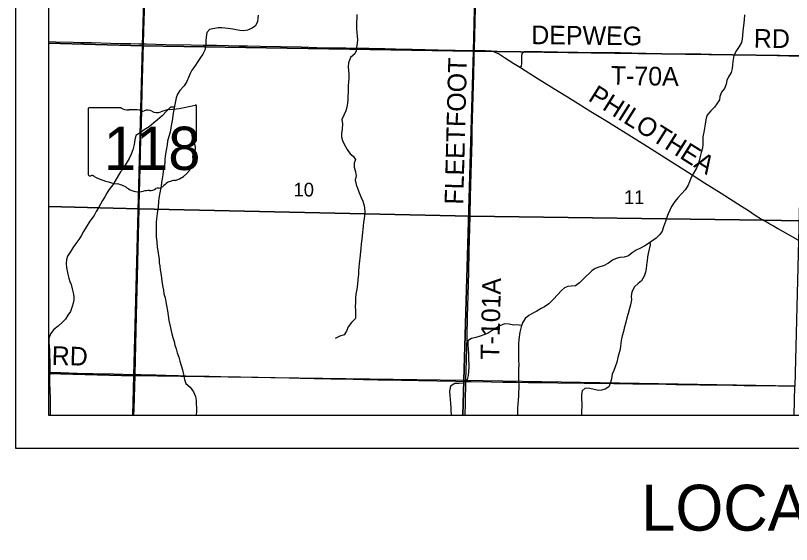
# Model space of a CAD drawing. Extents: x -38.1 to 35.9, y -2.7 to 28.5.
# Drawn here: x 18.51 to 20.873, y 12.537 to 14.149 of the extents above; entities that cross this region are included whole.
import ezdxf

# ---------------------------------------------------------------- set-up
doc = ezdxf.new("R2010")
doc.units = 0
for name, color, linetype in [('GM_X_City_Street_Text', 7, 'Continuous'), ('GM_X_County_Road_Text', 7, 'Continuous'), ('GM_X_Interchange_Ramps', 7, 'Continuous'), ('GM_X_Major_River_Text', 7, 'Continuous'), ('GM_X_Minor_Lake', 7, 'Continuous'), ('GM_X_Minor_River', 7, 'Continuous'), ('GM_X_Section', 7, 'Continuous'), ('GM_X_Section_Text', 7, 'Continuous'), ('GM_X_Township', 7, 'Continuous'), ('GM_X_US_Route', 7, 'Continuous'), ('SH_Border', 7, 'Continuous'), ('SH_Data', 7, 'Continuous')]:
    doc.layers.add(name, color=color, linetype=linetype)

msp = doc.modelspace()

# ---------------------------------------------------------------- linework, layer by layer
at = {"layer": 'GM_X_City_Street_Text'}
for points in [[(18.6101, 14.0697), (18.6328, 14.0692), (18.6856, 14.0681), (18.7092, 14.0673), (18.7416, 14.0667), (18.7993, 14.0651), (18.8291, 14.0644), (18.8602, 14.0636), (18.8857, 14.063), (18.8998, 14.0627)], [(18.8998, 14.0627), (18.9084, 14.0625), (18.9378, 14.0619), (18.9676, 14.0614), (19.0447, 14.06), (19.0826, 14.0592), (19.1223, 14.0587), (19.1571, 14.0578), (19.1907, 14.0572), (19.2174, 14.0567), (19.2559, 14.0556), (19.3168, 14.0545), (19.3801, 14.0534), (19.428, 14.0523), (19.4715, 14.0512), (19.5156, 14.0503), (19.5392, 14.0498), (19.5858, 14.0493), (19.6349, 14.0483), (19.6671, 14.0475), (19.7181, 14.0466), (19.797, 14.0449), (19.8486, 14.044), (19.9072, 14.043)], [(19.9072, 14.043), (19.9094, 14.0429), (19.9405, 14.0425), (19.9511, 14.042), (19.958, 14.0413), (19.9654, 14.0397), (19.973, 14.0367), (19.9835, 14.031), (19.9994, 14.0212), (20.0276, 14.003), (20.0376, 13.9968), (20.0477, 13.9906)], [(20.0477, 13.9906), (20.0504, 13.9891), (20.0988, 13.9588), (20.1627, 13.9191), (20.1906, 13.9017), (20.2235, 13.8815), (20.2624, 13.8571), (20.3079, 13.829), (20.4017, 13.7704), (20.4349, 13.7496), (20.4869, 13.7167), (20.5567, 13.6725), (20.6081, 13.6398), (20.6585, 13.6079), (20.7208, 13.5681), (20.7417, 13.5546), (20.7627, 13.5413), (20.7821, 13.5291), (20.7892, 13.5249)], [(20.7892, 13.5249), (20.7992, 13.519), (20.8041, 13.5162), (20.8105, 13.5125), (20.8186, 13.5079), (20.8316, 13.5005), (20.892, 13.466), (20.8958, 13.464)], [(18.6101, 13.0621), (18.6479, 13.0611), (18.6982, 13.0597), (18.746, 13.0586), (18.8088, 13.057), (18.8367, 13.0562), (18.8659, 13.0555), (18.8744, 13.0554)], [(18.8744, 13.0554), (18.892, 13.055), (18.9374, 13.0539), (18.9672, 13.0532), (19.0063, 13.0522), (19.0287, 13.0515), (19.0678, 13.0506), (19.0995, 13.05), (19.1349, 13.0493), (19.1952, 13.0479), (19.2492, 13.0467), (19.2877, 13.0457), (19.343, 13.0446), (19.3766, 13.0438), (19.4194, 13.043), (19.4704, 13.042), (19.5381, 13.0406), (19.5698, 13.0402), (19.6133, 13.0394), (19.6854, 13.038), (19.7369, 13.0368), (19.8506, 13.0345), (19.8814, 13.0339)], [(19.8814, 13.0339), (19.8972, 13.0337), (19.9594, 13.0327), (19.9936, 13.0323), (20.0346, 13.0318), (20.0718, 13.0311), (20.1185, 13.0304), (20.1613, 13.0299), (20.2421, 13.0289), (20.2744, 13.0285), (20.3322, 13.0277), (20.3894, 13.0267), (20.4366, 13.0263), (20.4913, 13.0255), (20.5205, 13.0251), (20.5938, 13.024), (20.6255, 13.0234), (20.6939, 13.0224), (20.7293, 13.0219), (20.7777, 13.0212), (20.8337, 13.0203), (20.8845, 13.0198)]]:
    msp.add_lwpolyline(points, dxfattribs=at)
at = {"layer": 'GM_X_Interchange_Ramps'}
for points in [[(18.8865, 13.5596), (18.8868, 13.5693), (18.8897, 13.6848), (18.8909, 13.7314), (18.8919, 13.7712), (18.8932, 13.8153), (18.8959, 13.919), (18.8998, 14.0627), (18.9008, 14.1023), (18.9025, 14.1638), (18.9036, 14.2204), (18.9051, 14.2688), (18.9073, 14.3657), (18.9082, 14.398), (18.9101, 14.4632), (18.9108, 14.4955), (18.9135, 14.5943), (18.9146, 14.6347), (18.9161, 14.6937), (18.9193, 14.8173), (18.9231, 14.9639), (18.9261, 15.0698)], [(18.8708, 12.9308), (18.8714, 12.9508), (18.8743, 13.0518), (18.8744, 13.0554), (18.8774, 13.1903), (18.8793, 13.2755), (18.8814, 13.3506), (18.8835, 13.4401), (18.8865, 13.5596)]]:
    msp.add_lwpolyline(points, dxfattribs=at)
at = {"layer": 'GM_X_Major_River_Text'}
for points in [[(19.9072, 14.043), (19.9073, 14.0474), (19.9096, 14.1294), (19.9119, 14.2213), (19.9126, 14.2499), (19.9138, 14.2915), (19.9149, 14.3387), (19.9151, 14.3574), (19.9165, 14.3996), (19.9181, 14.4735), (19.9191, 14.5201), (19.9205, 14.5717), (19.9232, 14.6748), (19.9238, 14.6978), (19.9249, 14.7375), (19.9258, 14.7648), (19.9267, 14.8034), (19.9272, 14.8301), (19.9292, 14.9096), (19.9316, 15.022), (19.9323, 15.0514)], [(19.8944, 13.5377), (19.8945, 13.543), (19.8958, 13.5952), (19.8976, 13.6691), (19.9002, 13.766), (19.9011, 13.802), (19.9054, 13.9698), (19.9066, 14.0182), (19.9072, 14.043)], [(20.0477, 13.9906), (20.05, 13.9939), (20.0507, 13.9952), (20.0512, 13.9969), (20.0516, 14.0005), (20.0518, 14.0097), (20.0515, 14.0234), (20.0517, 14.0285), (20.0524, 14.0318), (20.0531, 14.0336), (20.0546, 14.0358), (20.0566, 14.0376), (20.0596, 14.0391), (20.0634, 14.0398), (20.0698, 14.0399), (20.1133, 14.0392), (20.1606, 14.0383), (20.2221, 14.0376), (20.2768, 14.037), (20.3321, 14.0363), (20.3514, 14.0361), (20.3868, 14.0356), (20.4738, 14.034), (20.5193, 14.0328), (20.5968, 14.0321), (20.662, 14.0309), (20.6912, 14.0306), (20.7322, 14.0292), (20.7943, 14.0281), (20.8291, 14.0277), (20.8652, 14.0269), (20.9012, 14.0265)], [(19.8814, 13.0339), (19.8815, 13.0411), (19.8823, 13.066), (19.8842, 13.1343), (19.8852, 13.1703), (19.8867, 13.2318), (19.8882, 13.2958), (19.89, 13.3666), (19.8917, 13.4312), (19.8944, 13.5377)], [(19.8793, 12.9308), (19.8803, 12.9683), (19.8814, 13.0339)]]:
    msp.add_lwpolyline(points, dxfattribs=at)
at = {"layer": 'GM_X_Section'}
for points in [[(19.2489, 14.1508), (19.2483, 14.141), (19.2474, 14.1311), (19.241, 14.1183), (19.2302, 14.1106), (19.2168, 14.1045), (19.2046, 14.1028), (19.1932, 14.1039), (19.1818, 14.1056), (19.1716, 14.1074), (19.158, 14.1096), (19.1474, 14.111), (19.1379, 14.112), (19.1269, 14.1118), (19.101, 14.1067)], [(19.5495, 14.1523), (19.5492, 14.1401), (19.5486, 14.1306), (19.5482, 14.1101), (19.5494, 14.096), (19.5507, 14.0861), (19.5512, 14.0755), (19.5502, 14.0645), (19.5484, 14.052), (19.5478, 14.0421), (19.5434, 14.0323), (19.5306, 14.0212), (19.5242, 14.0047), (19.5232, 13.9933), (19.5245, 13.9822), (19.5253, 13.9704), (19.5251, 13.9575), (19.524, 13.9457), (19.5235, 13.9362), (19.523, 13.9134), (19.5224, 13.904), (19.5218, 13.8937), (19.5208, 13.8819), (19.5194, 13.8698), (19.5164, 13.8585), (19.5101, 13.8457), (19.5033, 13.8322), (19.5057, 13.8192), (19.5046, 13.8032), (19.5024, 13.7892), (19.503, 13.7793), (19.5058, 13.7682), (19.5115, 13.7551), (19.5203, 13.7405), (19.5288, 13.7281), (19.5385, 13.7207), (19.5451, 13.7103), (19.5415, 13.6993), (19.5412, 13.6868), (19.5455, 13.6726), (19.5471, 13.6611), (19.5446, 13.6475), (19.5469, 13.6341), (19.5527, 13.6203), (19.5574, 13.6073), (19.5628, 13.5942), (19.5675, 13.5838), (19.5703, 13.5735), (19.5731, 13.5628), (19.5736, 13.5498), (19.573, 13.5403), (19.5717, 13.5301), (19.5699, 13.5195), (19.5685, 13.5077), (19.5656, 13.4792), (19.5642, 13.4675), (19.5628, 13.453)], [(20.7302, 14.1517), (20.7288, 14.1373), (20.7278, 14.1259), (20.7259, 14.1111), (20.7253, 14.1016), (20.7243, 14.088), (20.7233, 14.0777), (20.7208, 14.0668), (20.7133, 14.0548), (20.7054, 14.0428), (20.6975, 14.0274), (20.6945, 14.0092), (20.6931, 13.9986), (20.6925, 13.9876), (20.6895, 13.9751), (20.6816, 13.9624), (20.6761, 13.9515), (20.6743, 13.9401), (20.6695, 13.9269), (20.6597, 13.9158), (20.6553, 13.9026), (20.6539, 13.8927), (20.646, 13.8804), (20.6386, 13.8695), (20.627, 13.8584), (20.6149, 13.8446), (20.6119, 13.8313), (20.6101, 13.8181), (20.608, 13.8063), (20.6058, 13.7938), (20.6032, 13.7798), (20.603, 13.7696), (20.6031, 13.7574), (20.6017, 13.7445), (20.598, 13.7313), (20.5947, 13.7196), (20.5914, 13.7063), (20.5888, 13.6957), (20.5852, 13.6859), (20.5734, 13.6664), (20.5667, 13.6533), (20.5622, 13.6427), (20.5574, 13.6307), (20.5495, 13.6175), (20.5383, 13.6056), (20.5274, 13.5933), (20.518, 13.5829), (20.5078, 13.5675), (20.5022, 13.5559), (20.4974, 13.5446), (20.4926, 13.5317), (20.489, 13.5212), (20.4833, 13.5053), (20.4788, 13.4925), (20.4725, 13.482), (20.4605, 13.4709), (20.4478, 13.4613), (20.4374, 13.4546), (20.4262, 13.4477), (20.4135, 13.4407), (20.3997, 13.4338), (20.3881, 13.4257), (20.3765, 13.4172), (20.3639, 13.413), (20.3506, 13.4117), (20.3391, 13.409), (20.3284, 13.4035), (20.3153, 13.395), (20.3003, 13.3859), (20.2896, 13.3835), (20.2754, 13.3781), (20.2646, 13.3707), (20.2402, 13.3473), (20.2278, 13.3347), (20.2154, 13.325), (20.2025, 13.3246), (20.1922, 13.3229), (20.1822, 13.3193), (20.1725, 13.3112), (20.1605, 13.2978), (20.148, 13.2843), (20.1337, 13.271), (20.1206, 13.2618), (20.1106, 13.2559), (20.0971, 13.2482), (20.0875, 13.2435), (20.0729, 13.2347), (20.0624, 13.2258), (20.0538, 13.2123), (20.0494, 13.2006), (20.046, 13.1843), (20.0432, 13.1623), (20.0418, 13.1479), (20.0415, 13.1342), (20.0416, 13.1208), (20.0414, 13.1106), (20.0415, 13.0984), (20.0423, 13.0843), (20.0417, 13.0714)], [(19.102, 14.1078), (19.0922, 14.0978), (19.0911, 14.0834), (19.0896, 14.0724), (19.0892, 14.0595), (19.0861, 14.0437), (19.08, 14.0317), (19.0732, 14.0209), (19.0656, 14.009), (19.0557, 13.9944), (19.0474, 13.9825), (19.0422, 13.9724), (19.0372, 13.9604), (19.0319, 13.9477), (19.0232, 13.9346), (19.0102, 13.921), (19.0038, 13.9098), (18.9993, 13.8989), (18.9975, 13.8879), (18.9953, 13.8777), (18.9931, 13.8679), (18.9909, 13.857), (18.989, 13.8452), (18.9879, 13.8343), (18.9852, 13.8195), (18.9829, 13.807), (18.9806, 13.7938), (18.9772, 13.7806), (18.9733, 13.7667), (18.9722, 13.7549), (18.9691, 13.7387), (18.9672, 13.7277), (18.9652, 13.7114), (18.9646, 13.7012), (18.963, 13.6883), (18.96, 13.6747), (18.9585, 13.6633), (18.9563, 13.652), (18.9544, 13.6406), (18.9533, 13.6296), (18.9515, 13.6187), (18.95, 13.6088), (18.9469, 13.593), (18.9454, 13.582), (18.9442, 13.5653), (18.9413, 13.5463), (18.939, 13.5301), (18.9383, 13.5191), (18.9383, 13.5069), (18.9381, 13.4898), (18.9381, 13.4761), (18.9399, 13.4582), (18.9413, 13.4433), (18.9436, 13.4322), (18.9455, 13.4177), (18.9471, 13.407), (18.9479, 13.3959), (18.9495, 13.386), (18.951, 13.3741), (18.9522, 13.3638), (18.9545, 13.3497), (18.9557, 13.339), (18.9586, 13.3218), (18.9606, 13.3118), (18.9618, 13.3015), (18.9656, 13.2888), (18.9675, 13.277), (18.9698, 13.2655), (18.9724, 13.2491), (18.9746, 13.2345), (18.9772, 13.22), (18.9802, 13.2066), (18.9863, 13.179), (18.9893, 13.1675), (18.9928, 13.1556), (18.9955, 13.1441), (18.9997, 13.133), (19.0028, 13.1211), (19.0073, 13.108), (19.0108, 13.0961), (19.0145, 13.083), (19.0183, 13.0696), (19.0203, 13.06), (19.023, 13.0497), (19.025, 13.0397), (19.0292, 13.0274), (19.0418, 13.0164), (19.0524, 13.002), (19.0577, 12.9881), (19.06, 12.9763), (19.0604, 12.9668), (19.0615, 12.9523), (19.0613, 12.9428), (19.0606, 12.9325), (19.0606, 12.9308)], [(18.9936, 13.8701), (18.9818, 13.8698), (18.9704, 13.8587), (18.9567, 13.8436), (18.9427, 13.8318), (18.9314, 13.8227), (18.9166, 13.8098), (18.9022, 13.8007), (18.8895, 13.792), (18.8767, 13.784), (18.8729, 13.7705), (18.8713, 13.7565), (18.867, 13.7395), (18.8621, 13.7263), (18.8564, 13.714), (18.85, 13.7031), (18.8436, 13.6931), (18.8376, 13.6822), (18.8301, 13.6726), (18.8233, 13.6629), (18.8129, 13.6438), (18.8061, 13.633), (18.7939, 13.6178), (18.7883, 13.6077), (18.7819, 13.5964), (18.7751, 13.5852), (18.7691, 13.574), (18.7623, 13.5628), (18.7559, 13.552), (18.7495, 13.5396), (18.7368, 13.5229), (18.7256, 13.5042), (18.7173, 13.4912), (18.71, 13.4777), (18.7025, 13.4665), (18.6938, 13.4546), (18.6847, 13.4412), (18.6783, 13.4311), (18.6687, 13.4158), (18.6654, 13.4056), (18.6643, 13.3935), (18.665, 13.3813), (18.667, 13.371), (18.669, 13.361), (18.6724, 13.3487), (18.6759, 13.3391), (18.6791, 13.3295), (18.6829, 13.3165), (18.6855, 13.3042), (18.6875, 13.2927), (18.6872, 13.2832), (18.6857, 13.2723), (18.6828, 13.2625), (18.677, 13.2474), (18.6695, 13.2358), (18.6623, 13.2243), (18.6525, 13.2139), (18.64, 13.2029), (18.6272, 13.1922), (18.6162, 13.1793), (18.6116, 13.1653), (18.6116, 13.1528), (18.6128, 13.1417), (18.6139, 13.1287), (18.6133, 13.109), (18.6142, 13.0987), (18.6146, 13.0869), (18.6145, 13.0709), (18.6146, 13.0606), (18.6138, 13.0485), (18.6135, 13.0363), (18.6135, 13.0249), (18.6142, 13.0112), (18.6147, 12.9997), (18.6151, 12.9898), (18.6152, 12.9662), (18.6156, 12.9556), (18.6157, 12.9445), (18.6153, 12.9308)], [(19.5628, 13.453), (19.5617, 13.4394), (19.5608, 13.4299), (19.5598, 13.4192), (19.5569, 13.3927), (19.5552, 13.3821), (19.5542, 13.3714), (19.554, 13.3612), (19.5525, 13.3441), (19.5511, 13.3308), (19.5492, 13.3156), (19.5462, 13.2997), (19.5456, 13.2883), (19.5453, 13.2742), (19.5447, 13.2616), (19.5452, 13.2514), (19.5456, 13.2357), (19.545, 13.2255), (19.533, 13.2139), (19.5228, 13.2009), (19.5176, 13.1873), (19.5109, 13.176), (19.4979, 13.1721), (19.4837, 13.1652)], [(20.4414, 13.4572), (20.443, 13.4499), (20.44, 13.4367), (20.4367, 13.4242), (20.435, 13.4136), (20.4332, 13.4015), (20.4318, 13.389), (20.43, 13.3776), (20.4283, 13.367), (20.4246, 13.3545), (20.4163, 13.341), (20.4066, 13.3328), (20.3954, 13.3221), (20.3871, 13.307), (20.3849, 13.293), (20.3854, 13.2823), (20.3832, 13.2679), (20.3799, 13.2562), (20.3758, 13.2415), (20.3721, 13.2278), (20.3684, 13.215), (20.3638, 13.1968), (20.361, 13.1862), (20.3576, 13.1734), (20.3555, 13.1635), (20.3538, 13.1518), (20.3524, 13.1396), (20.3498, 13.1283), (20.3473, 13.1177), (20.3445, 13.1075), (20.3407, 13.0927), (20.3359, 13.0783), (20.3322, 13.0674), (20.3274, 13.0561), (20.3248, 13.0421), (20.3219, 13.0303), (20.3167, 13.0179), (20.3055, 13.0102), (20.2948, 13.0077), (20.2853, 13.0064), (20.2717, 13.0094), (20.2585, 13.0124), (20.2448, 13.0134), (20.2351, 13.0057), (20.2334, 12.9943), (20.2338, 12.9798), (20.2347, 12.9672), (20.2345, 12.957), (20.2339, 12.9452), (20.234, 12.9345), (20.2345, 12.9308)], [(20.051, 13.2048), (20.0362, 13.207), (20.0263, 13.2053), (20.0138, 13.209), (19.999, 13.2097), (19.9849, 13.2036), (19.9745, 13.1974), (19.9618, 13.1893), (19.9491, 13.1816), (19.936, 13.1758), (19.9245, 13.1719), (19.9115, 13.1684), (19.8982, 13.1649), (19.8878, 13.1575), (19.8875, 13.1468), (19.8884, 13.1323), (19.8892, 13.1201), (19.8897, 13.1083), (19.8899, 13.0984), (19.8901, 13.0878), (19.8906, 13.0779), (19.8899, 13.0642), (19.8886, 13.0524), (19.8849, 13.0396), (19.8728, 13.0284), (19.8607, 13.0279), (19.8474, 13.0282), (19.8347, 13.0194), (19.8317, 13.0042), (19.8325, 12.9905), (19.8334, 12.9798), (19.8347, 12.9661), (19.8356, 12.9547), (19.8361, 12.9451), (19.8366, 12.9318), (19.8366, 12.9308)], [(20.0417, 13.0714), (20.0418, 13.058), (20.0415, 13.0459), (20.042, 13.0344), (20.0425, 13.0226), (20.0427, 13.0131), (20.0421, 13.0006), (20.0418, 12.9903), (20.0404, 12.9774), (20.0394, 12.9637), (20.0388, 12.9538), (20.0389, 12.9439), (20.0391, 12.9317), (20.039, 12.9308)]]:
    msp.add_lwpolyline(points, dxfattribs=at)
at = {"layer": 'GM_X_Section_Text'}
for p, q in [((19.0611, 13.7684), (19.0611, 13.8731)), ((18.7315, 13.8647), (18.7315, 13.6645)), ((18.8313, 13.8681), (18.7347, 13.8681)), ((19.061, 13.7684), (19.0611, 13.7684))]:
    msp.add_line(p, q, dxfattribs=at)
for centre, major_axis, start_param, end_param in [((18.9437, 14.1409), (0.3495, 0), 4.814394, 5.042369), ((19.0574, 13.8735), (0.00367, 0), 6.141152, 7.989035), ((18.7353, 13.8651), (0.00382, 0), 1.712693, 3.28349), ((18.8542, 13.8913), (0.037, 0), 4.042523, 4.731795), ((18.8665, 13.7557), (0.133, 0), 1.404758, 1.657858), ((18.8967, 13.8661), (0.0107, 0), 3.836095, 5.185415), ((18.9124, 13.843), (0.0222, 0), 0.950623, 2.079405), ((18.9411, 13.8747), (0.0267, 0), 4.081561, 5.145723), ((18.9883, 13.807), (0.0703, 0), 1.699011, 2.107814), ((19.0602, 13.7607), (0.00568, 0), 1.883978, 3.671073), ((19.0241, 13.7475), (0.0341, 0), 5.934695, 6.695948), ((19.0572, 13.768), (0.00393, 0), 5.05454, 6.418171), ((19.0742, 13.7246), (0.0248, 0), 2.387724, 3.262537), ((18.9633, 13.7112), (0.0874, 0), 5.101752, 6.440018), ((18.7353, 13.6641), (0.00385, 0), 3.00124, 4.508301), ((18.7359, 13.6846), (0.0294, 0), 4.665946, 4.897461), ((18.7419, 13.653), (0.0106, 0), 0.519207, 1.627899), ((18.8757, 13.8328), (0.2524, 0), 4.195997, 4.488961), ((18.8005, 13.5746), (0.079, 0), 0.823519, 1.323587), ((19.0001, 13.6083), (0.0479, 0), 1.647645, 2.488434), ((18.8859, 13.652), (0.0501, 0), 4.026481, 4.996735), ((18.9148, 13.5828), (0.0412, 0), 1.495662, 1.94098), ((18.9185, 13.637), (0.0267, 0), 4.691044, 5.507374), ((18.9427, 13.6176), (0.00752, 0), 1.147584, 2.315152), ((18.9395, 13.6451), (0.0282, 0), 4.937069, 5.64225)]:
    msp.add_ellipse(centre, major_axis=major_axis, ratio=0.8, start_param=start_param, end_param=end_param, dxfattribs=at)
at = {"layer": 'GM_X_US_Route'}
msp.add_lwpolyline([(18.6101, 19.1036), (18.6101, 13.5671), (18.8863, 13.5601), (19.8942, 13.5382), (20.7889, 13.5255), (20.8967, 13.5231)], dxfattribs=at)
for points in [[(18.6101, 15.0712), (18.6101, 14.0648), (18.8971, 14.0573), (18.9261, 15.0642)], [(18.9261, 15.0642), (19.929, 15.0468), (19.9045, 14.0411), (18.8971, 14.0573)], [(19.929, 15.0468), (20.935, 15.031), (20.909, 14.026), (19.9045, 14.0411)], [(18.6101, 14.0648), (18.6101, 13.0579), (18.8704, 13.0516), (18.8971, 14.0573)], [(18.8971, 14.0573), (19.9045, 14.0411), (19.8751, 13.0369), (18.8704, 13.0516)], [(19.9045, 14.0411), (20.909, 14.026), (20.8833, 13.0192), (19.8751, 13.0369)], [(18.6101, 13.5671), (18.6101, 12.9308), (21.8901, 12.9308), (21.8906, 12.9544), (21.892, 13.0041), (21.8928, 13.0344), (21.8942, 13.0886), (21.8952, 13.1296), (21.8969, 13.1937), (21.8985, 13.2581), (21.8993, 13.2992), (21.9009, 13.3669), (21.9018, 13.4054), (21.9029, 13.4433), (21.9044, 13.5072), (20.8967, 13.5231), (20.7889, 13.5255), (19.8942, 13.5382), (18.8863, 13.5601)], [(18.6101, 13.0579), (18.6101, 12.9308), (18.8668, 12.9308), (18.8704, 13.0516)], [(18.8668, 12.9308), (19.8726, 12.9308), (19.8751, 13.0369), (18.8704, 13.0516)], [(19.8726, 12.9308), (20.8814, 12.9308), (20.8833, 13.0192), (19.8751, 13.0369)]]:
    msp.add_lwpolyline(points, close=True, dxfattribs=at)
at = {"layer": 'SH_Border'}
for p, q in [((18.6101, 19.7308), (18.6101, 12.9308)), ((18.6101, 12.9308), (25.4101, 12.9308))]:
    msp.add_line(p, q, dxfattribs=at)
at = {"layer": 'SH_Data'}
for p, q in [((18.5101, 19.8308), (18.5101, 12.8308)), ((18.5101, 12.8308), (25.5101, 12.8308))]:
    msp.add_line(p, q, dxfattribs=at)

# ---------------------------------------------------------------- texts
at = {"layer": 'GM_X_County_Road_Text'}
msp.add_text('118', height=0.000189, rotation=0, dxfattribs=at).set_placement((18.8257, 13.7375))
for s in ['s', 'r']:
    msp.add_text(s, height=0.000189, dxfattribs=at).set_placement((18.8926, 13.7513))
at = {"layer": 'GM_X_Minor_Lake'}
for s, rotation, p in [('DEPWEG', 359.3408, (20.0802, 14.0621)), ('RD', 359.5119, (20.7581, 14.0512)), ('FLEETFOOT', 88.5312, (19.8734, 13.5726)), ('T-70A', 358.976, (20.3224, 13.9385)), ('T-101A', 88.697, (19.9828, 13.1))]:
    msp.add_text(s, height=0.05682, rotation=rotation, dxfattribs=at).set_placement(p)
at = {"layer": 'GM_X_Minor_River'}
for s, p in [('10', (19.3566, 13.5977)), ('11', (20.3628, 13.5748))]:
    msp.add_text(s, height=0.04186, rotation=0, dxfattribs=at).set_placement(p)
at = {"layer": 'GM_X_Section_Text'}
msp.add_text('118', height=0.13184, dxfattribs=at).set_placement((18.7791, 13.6786))
at = {"layer": 'GM_X_Township'}
for s, rotation, p in [('PHILOTHEA', 327.8002, (20.251, 13.892)), ('RD', 358.5316, (18.6197, 13.0846))]:
    msp.add_text(s, height=0.05682, rotation=rotation, dxfattribs=at).set_placement(p)
at = {"layer": 'SH_Data'}
msp.add_text('LOCATION MAP (MER-US127-8.981)', height=0.14, dxfattribs=at).set_placement((20.4156, 12.5792))

doc.saveas('drawing.dxf')
